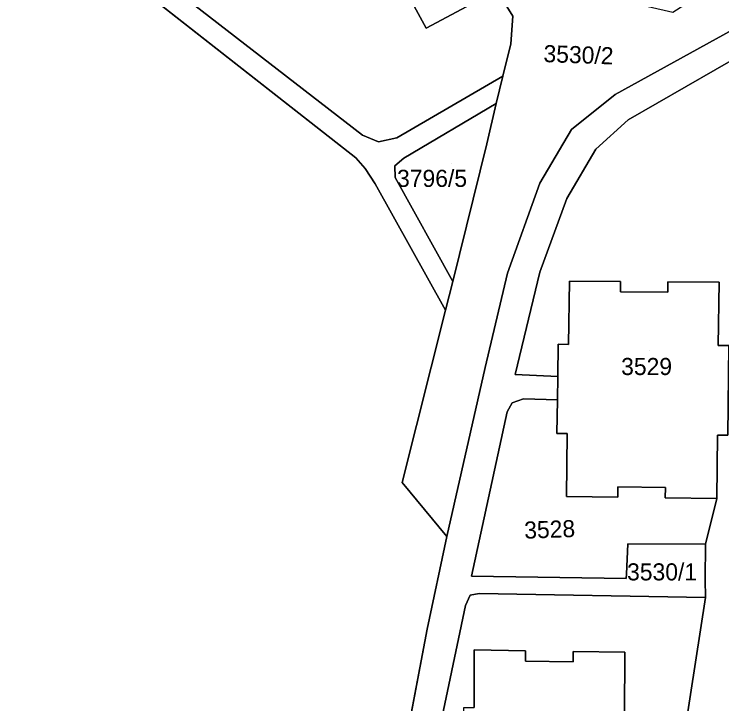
# Model space of a CAD drawing. Extents: x -262715 to -259381, y -1237238 to -1231182.
# Drawn here: x -261574 to -261491.3, y -1235699.9 to -1235619.2 of the extents above; entities that cross this region are included whole.
import ezdxf

# ---------------------------------------------------------------- set-up
doc = ezdxf.new("R2010")
doc.units = 0
for name, color, linetype in [('body_kn', 7, 'Continuous'), ('kladpar_druhypozemkov', 7, 'Continuous'), ('kladpar_hranice', 7, 'Continuous'), ('kladpar_parcelnecisla', 7, 'Continuous'), ('kladpar_plochy', 7, 'Continuous')]:
    doc.layers.add(name, color=color, linetype=linetype)

msp = doc.modelspace()

# ---------------------------------------------------------------- linework, layer by layer
at = {"layer": 'body_kn'}
for p, q in [((-261515.75, -1235619.43), (-261515.75, -1235619.43)), ((-261525.88, -1235620.85), (-261525.88, -1235620.85)), ((-261516, -1235622.66), (-261516, -1235622.66)), ((-261516.92, -1235626.44), (-261516.92, -1235626.44)), ((-261516.92, -1235626.44), (-261516.92, -1235626.44)), ((-261503.77, -1235628.58), (-261503.77, -1235628.58)), ((-261517.7, -1235629.65), (-261517.7, -1235629.65)), ((-261517.7, -1235629.65), (-261517.7, -1235629.65)), ((-261502.26, -1235631.54), (-261502.26, -1235631.54)), ((-261508.89, -1235632.68), (-261508.89, -1235632.68)), ((-261533.33, -1235633.33), (-261533.33, -1235633.33)), ((-261531.45, -1235634.13), (-261531.45, -1235634.13)), ((-261529.31, -1235633.67), (-261529.31, -1235633.67)), ((-261518.78, -1235634.37), (-261518.78, -1235634.37)), ((-261506.06, -1235634.99), (-261506.06, -1235634.99)), ((-261534.11, -1235635.98), (-261534.11, -1235635.98)), ((-261528.47, -1235636.03), (-261528.47, -1235636.03)), ((-261532.99, -1235637.25), (-261532.99, -1235637.25)), ((-261529.54, -1235636.92), (-261529.54, -1235636.92)), ((-261529.52, -1235638.29), (-261529.52, -1235638.29)), ((-261531.84, -1235639.05), (-261531.84, -1235639.05)), ((-261512.59, -1235638.96), (-261512.59, -1235638.96)), ((-261509.42, -1235640.75), (-261509.42, -1235640.75)), ((-261516.37, -1235649.47), (-261516.37, -1235649.47)), ((-261512.58, -1235649.38), (-261512.58, -1235649.38)), ((-261522.78, -1235650.45), (-261522.78, -1235650.45)), ((-261509.14, -1235650.44), (-261509.14, -1235650.44)), ((-261503.16, -1235650.47), (-261503.16, -1235650.47)), ((-261497.63, -1235650.5), (-261497.63, -1235650.5)), ((-261491.64, -1235650.53), (-261491.64, -1235650.53)), ((-261491.64, -1235650.53), (-261491.64, -1235650.53)), ((-261503.16, -1235651.68), (-261503.16, -1235651.68)), ((-261497.63, -1235651.71), (-261497.63, -1235651.71)), ((-261523.61, -1235653.8), (-261523.61, -1235653.8)), ((-261510.45, -1235657.79), (-261510.45, -1235657.79)), ((-261509.24, -1235657.81), (-261509.24, -1235657.81)), ((-261491.73, -1235657.94), (-261491.73, -1235657.94)), ((-261518.99, -1235660.5), (-261518.99, -1235660.5)), ((-261515.48, -1235661.33), (-261515.48, -1235661.33)), ((-261510.5, -1235661.59), (-261510.5, -1235661.59)), ((-261515.83, -1235664.64), (-261515.83, -1235664.64)), ((-261514.51, -1235664.2), (-261514.51, -1235664.2)), ((-261510.54, -1235664.31), (-261510.54, -1235664.31)), ((-261516.42, -1235665.71), (-261516.42, -1235665.71)), ((-261510.59, -1235668.23), (-261510.59, -1235668.23)), ((-261509.38, -1235668.25), (-261509.38, -1235668.25)), ((-261491.84, -1235668.42), (-261491.84, -1235668.42)), ((-261528.67, -1235673.96), (-261528.67, -1235673.96)), ((-261503.46, -1235674.49), (-261503.46, -1235674.49)), ((-261497.92, -1235674.55), (-261497.92, -1235674.55)), ((-261509.48, -1235675.62), (-261509.48, -1235675.62)), ((-261503.47, -1235675.7), (-261503.47, -1235675.7)), ((-261497.93, -1235675.76), (-261497.93, -1235675.76)), ((-261491.92, -1235675.83), (-261491.92, -1235675.83)), ((-261491.92, -1235675.83), (-261491.92, -1235675.83)), ((-261523.47, -1235680.3), (-261523.47, -1235680.3)), ((-261502.32, -1235681.13), (-261502.32, -1235681.13)), ((-261493.23, -1235681.19), (-261493.23, -1235681.19)), ((-261502.47, -1235684.67), (-261502.47, -1235684.67)), ((-261520.59, -1235684.91), (-261520.59, -1235684.91)), ((-261502.49, -1235685.19), (-261502.49, -1235685.19)), ((-261493.28, -1235685.33), (-261493.28, -1235685.33)), ((-261520.73, -1235687.16), (-261520.73, -1235687.16)), ((-261519.69, -1235686.96), (-261519.69, -1235686.96)), ((-261493.21, -1235687.43), (-261493.21, -1235687.43)), ((-261493.21, -1235687.43), (-261493.21, -1235687.43)), ((-261521.29, -1235688.37), (-261521.29, -1235688.37)), ((-261525.77, -1235691.13), (-261525.77, -1235691.13)), ((-261520.27, -1235693.54), (-261520.27, -1235693.54)), ((-261514.25, -1235693.64), (-261514.25, -1235693.64)), ((-261508.69, -1235693.72), (-261508.69, -1235693.72)), ((-261502.67, -1235693.82), (-261502.67, -1235693.82)), ((-261502.67, -1235693.82), (-261502.67, -1235693.82)), ((-261514.27, -1235694.85), (-261514.27, -1235694.85)), ((-261508.71, -1235694.94), (-261508.71, -1235694.94))]:
    msp.add_line(p, q, dxfattribs=at)
at = {"layer": 'kladpar_druhypozemkov'}
for p, q in [((-261507.16, -1235623.05), (-261507.16, -1235623.05)), ((-261522.92, -1235636.7), (-261522.92, -1235636.7)), ((-261499.74, -1235658.51), (-261499.74, -1235658.51)), ((-261511.61, -1235678.69), (-261511.61, -1235678.69)), ((-261497.71, -1235683.07), (-261497.71, -1235683.07))]:
    msp.add_line(p, q, dxfattribs=at)
at = {"layer": 'kladpar_hranice'}
for points in [[(-261599.49, -1235581.88), (-261569.69, -1235605.13), (-261569.04, -1235604.04), (-261565.02, -1235606.46), (-261564.95, -1235608.82), (-261533.33, -1235633.33), (-261531.45, -1235634.13), (-261529.31, -1235633.67), (-261516.92, -1235626.44)], [(-261516.92, -1235626.44), (-261517.7, -1235629.65), (-261528.47, -1235636.03), (-261529.54, -1235636.92), (-261529.52, -1235638.29), (-261522.78, -1235650.45), (-261523.61, -1235653.8), (-261531.84, -1235639.05), (-261532.99, -1235637.25), (-261534.11, -1235635.98), (-261599.67, -1235584.6)], [(-261599.67, -1235584.6), (-261534.11, -1235635.98), (-261532.99, -1235637.25), (-261531.84, -1235639.05), (-261523.61, -1235653.8), (-261528.67, -1235673.96), (-261523.47, -1235680.3), (-261525.77, -1235691.13), (-261529.9, -1235712.92), (-261530.15, -1235714.49), (-261534.93, -1235724.95), (-261542.63, -1235735.74), (-261559.12, -1235754.12), (-261578.73, -1235770.3)], [(-261522.62, -1235592.63), (-261516.9, -1235604.73), (-261519.53, -1235606.07), (-261522.42, -1235600.96), (-261533.48, -1235606.83), (-261525.88, -1235620.85), (-261517.63, -1235616.4), (-261515.75, -1235619.43), (-261516, -1235622.66), (-261516.92, -1235626.44), (-261529.31, -1235633.67), (-261531.45, -1235634.13), (-261533.33, -1235633.33), (-261564.95, -1235608.82), (-261565.02, -1235606.46), (-261555.56, -1235612.17), (-261540.84, -1235603.28), (-261522.62, -1235592.63)], [(-261516.9, -1235604.73), (-261511.87, -1235613.28), (-261517.63, -1235616.4), (-261525.88, -1235620.85), (-261533.48, -1235606.83), (-261522.42, -1235600.96), (-261519.53, -1235606.07), (-261516.9, -1235604.73)], [(-261490.07, -1235621.03), (-261503.77, -1235628.58), (-261508.89, -1235632.68), (-261512.59, -1235638.96), (-261516.37, -1235649.47), (-261518.99, -1235660.5), (-261523.47, -1235680.3), (-261528.67, -1235673.96), (-261523.61, -1235653.8), (-261522.78, -1235650.45), (-261518.78, -1235634.37), (-261517.7, -1235629.65), (-261516.92, -1235626.44), (-261516, -1235622.66), (-261515.75, -1235619.43), (-261517.63, -1235616.4), (-261511.87, -1235613.28), (-261507.23, -1235610.78), (-261506.84, -1235611.45), (-261505.54, -1235613.69), (-261501.9, -1235617.28), (-261499.93, -1235618.3), (-261497.05, -1235618.96), (-261470.35, -1235601.84)], [(-261529.9, -1235712.92), (-261525.77, -1235691.13), (-261523.47, -1235680.3), (-261518.99, -1235660.5), (-261516.37, -1235649.47), (-261512.59, -1235638.96), (-261508.89, -1235632.68), (-261503.77, -1235628.58), (-261490.07, -1235621.03), (-261488.56, -1235619.47), (-261487.14, -1235622.39), (-261479.46, -1235635.47), (-261478.19, -1235637.62), (-261470.76, -1235650.89), (-261469.69, -1235652.98), (-261462.51, -1235665.86), (-261461.06, -1235668.14), (-261460.33, -1235669.72), (-261458.35, -1235674.67), (-261456.2, -1235678.53), (-261455.02, -1235680.71), (-261447.7, -1235693.9), (-261446.77, -1235695.95), (-261442.12, -1235704.15)], [(-261488.69, -1235623.75), (-261502.26, -1235631.54), (-261506.06, -1235634.99), (-261509.42, -1235640.75), (-261512.58, -1235649.38), (-261515.48, -1235661.33), (-261510.5, -1235661.59), (-261510.54, -1235664.31), (-261514.51, -1235664.2), (-261515.83, -1235664.64), (-261516.42, -1235665.71), (-261520.59, -1235684.91), (-261502.49, -1235685.19), (-261502.47, -1235684.67), (-261502.32, -1235681.13), (-261493.23, -1235681.19), (-261493.28, -1235685.33), (-261493.21, -1235687.43), (-261519.69, -1235686.96), (-261520.73, -1235687.16), (-261521.29, -1235688.37), (-261524.51, -1235703.75)], [(-261497.83, -1235717.16), (-261493.21, -1235687.43), (-261493.28, -1235685.33), (-261493.23, -1235681.19), (-261491.92, -1235675.83), (-261491.84, -1235668.42), (-261490.63, -1235668.44), (-261490.51, -1235657.95), (-261491.73, -1235657.94), (-261491.64, -1235650.53), (-261497.63, -1235650.5), (-261497.63, -1235651.71), (-261503.16, -1235651.68), (-261503.16, -1235650.47), (-261509.14, -1235650.44), (-261509.24, -1235657.81), (-261510.45, -1235657.79), (-261510.5, -1235661.59), (-261515.48, -1235661.33), (-261512.58, -1235649.38), (-261509.42, -1235640.75), (-261506.06, -1235634.99), (-261502.26, -1235631.54), (-261488.69, -1235623.75)], [(-261517.7, -1235629.65), (-261518.78, -1235634.37), (-261522.78, -1235650.45), (-261529.52, -1235638.29), (-261529.54, -1235636.92), (-261528.47, -1235636.03), (-261517.7, -1235629.65)], [(-261491.64, -1235650.53), (-261491.73, -1235657.94), (-261490.51, -1235657.95), (-261490.63, -1235668.44), (-261491.84, -1235668.42), (-261491.92, -1235675.83), (-261497.93, -1235675.76), (-261497.92, -1235674.55), (-261503.46, -1235674.49), (-261503.47, -1235675.7), (-261509.48, -1235675.62), (-261509.38, -1235668.25), (-261510.59, -1235668.23), (-261510.54, -1235664.31), (-261510.5, -1235661.59), (-261510.45, -1235657.79), (-261509.24, -1235657.81), (-261509.14, -1235650.44), (-261503.16, -1235650.47), (-261503.16, -1235651.68), (-261497.63, -1235651.71), (-261497.63, -1235650.5), (-261491.64, -1235650.53)], [(-261491.92, -1235675.83), (-261493.23, -1235681.19), (-261502.32, -1235681.13), (-261502.47, -1235684.67), (-261502.49, -1235685.19), (-261520.59, -1235684.91), (-261516.42, -1235665.71), (-261515.83, -1235664.64), (-261514.51, -1235664.2), (-261510.54, -1235664.31), (-261510.59, -1235668.23), (-261509.38, -1235668.25), (-261509.48, -1235675.62), (-261503.47, -1235675.7), (-261503.46, -1235674.49), (-261497.92, -1235674.55), (-261497.93, -1235675.76), (-261491.92, -1235675.83)], [(-261524.51, -1235703.75), (-261521.29, -1235688.37), (-261520.73, -1235687.16), (-261519.69, -1235686.96), (-261493.21, -1235687.43)], [(-261493.21, -1235687.43), (-261497.83, -1235717.16)], [(-261502.67, -1235693.82), (-261502.7, -1235701.18), (-261501.5, -1235701.18), (-261501.55, -1235711.61), (-261502.75, -1235711.6), (-261502.79, -1235718.99), (-261508.76, -1235718.68), (-261508.7, -1235717.47), (-261514.24, -1235717.19), (-261514.3, -1235718.39), (-261520.27, -1235718.08), (-261520.27, -1235710.74), (-261521.47, -1235710.74), (-261521.47, -1235707.24), (-261521.47, -1235704.74), (-261521.47, -1235700.27), (-261520.27, -1235700.27), (-261520.27, -1235693.54), (-261514.25, -1235693.64), (-261514.27, -1235694.85), (-261508.71, -1235694.94), (-261508.69, -1235693.72), (-261502.67, -1235693.82)], [(-261502.7, -1235701.18), (-261502.67, -1235693.82), (-261508.69, -1235693.72), (-261508.71, -1235694.94), (-261514.27, -1235694.85), (-261514.25, -1235693.64), (-261520.27, -1235693.54), (-261520.27, -1235700.27)]]:
    msp.add_lwpolyline(points, dxfattribs=at)
at = {"layer": 'kladpar_plochy'}
for p, q in [((-261599.67, -1235584.6), (-261534.11, -1235635.98)), ((-261534.11, -1235635.98), (-261532.99, -1235637.25)), ((-261532.99, -1235637.25), (-261531.84, -1235639.05)), ((-261531.84, -1235639.05), (-261523.61, -1235653.8)), ((-261523.61, -1235653.8), (-261528.67, -1235673.96)), ((-261528.67, -1235673.96), (-261523.47, -1235680.3)), ((-261523.47, -1235680.3), (-261525.77, -1235691.13)), ((-261525.77, -1235691.13), (-261529.9, -1235712.92))]:
    msp.add_line(p, q, dxfattribs=at)
for points in [[(-261599.49, -1235581.88), (-261569.69, -1235605.13), (-261569.04, -1235604.04), (-261565.02, -1235606.46), (-261564.95, -1235608.82), (-261533.33, -1235633.33), (-261531.45, -1235634.13), (-261529.31, -1235633.67), (-261516.92, -1235626.44), (-261517.7, -1235629.65), (-261528.47, -1235636.03), (-261529.54, -1235636.92), (-261529.52, -1235638.29), (-261522.78, -1235650.45), (-261523.61, -1235653.8), (-261531.84, -1235639.05), (-261532.99, -1235637.25), (-261534.11, -1235635.98), (-261599.67, -1235584.6)], [(-261490.07, -1235621.03), (-261503.77, -1235628.58), (-261508.89, -1235632.68), (-261512.59, -1235638.96), (-261516.37, -1235649.47), (-261518.99, -1235660.5), (-261523.47, -1235680.3), (-261528.67, -1235673.96), (-261523.61, -1235653.8), (-261522.78, -1235650.45), (-261518.78, -1235634.37), (-261517.7, -1235629.65), (-261516.92, -1235626.44), (-261516, -1235622.66), (-261515.75, -1235619.43), (-261517.63, -1235616.4), (-261511.87, -1235613.28), (-261507.23, -1235610.78), (-261506.84, -1235611.45), (-261505.54, -1235613.69), (-261501.9, -1235617.28), (-261499.93, -1235618.3), (-261497.05, -1235618.96), (-261470.35, -1235601.84)], [(-261529.9, -1235712.92), (-261525.77, -1235691.13), (-261523.47, -1235680.3), (-261518.99, -1235660.5), (-261516.37, -1235649.47), (-261512.59, -1235638.96), (-261508.89, -1235632.68), (-261503.77, -1235628.58), (-261490.07, -1235621.03), (-261488.56, -1235619.47), (-261487.14, -1235622.39), (-261479.46, -1235635.47), (-261478.19, -1235637.62), (-261470.76, -1235650.89), (-261469.69, -1235652.98), (-261462.51, -1235665.86), (-261461.06, -1235668.14), (-261460.33, -1235669.72), (-261458.35, -1235674.67), (-261456.2, -1235678.53), (-261455.02, -1235680.71), (-261447.7, -1235693.9), (-261446.77, -1235695.95), (-261442.12, -1235704.15)], [(-261488.69, -1235623.75), (-261502.26, -1235631.54), (-261506.06, -1235634.99), (-261509.42, -1235640.75), (-261512.58, -1235649.38), (-261515.48, -1235661.33), (-261510.5, -1235661.59), (-261510.54, -1235664.31), (-261514.51, -1235664.2), (-261515.83, -1235664.64), (-261516.42, -1235665.71), (-261520.59, -1235684.91), (-261502.49, -1235685.19), (-261502.47, -1235684.67), (-261502.32, -1235681.13), (-261493.23, -1235681.19), (-261493.28, -1235685.33), (-261493.21, -1235687.43), (-261519.69, -1235686.96), (-261520.73, -1235687.16), (-261521.29, -1235688.37), (-261524.51, -1235703.75)], [(-261490.51, -1235657.95), (-261491.73, -1235657.94), (-261491.64, -1235650.53), (-261497.63, -1235650.5), (-261497.63, -1235651.71), (-261503.16, -1235651.68), (-261503.16, -1235650.47), (-261509.14, -1235650.44), (-261509.24, -1235657.81), (-261510.45, -1235657.79), (-261510.5, -1235661.59), (-261515.48, -1235661.33), (-261512.58, -1235649.38), (-261509.42, -1235640.75), (-261506.06, -1235634.99), (-261502.26, -1235631.54), (-261488.69, -1235623.75)], [(-261497.83, -1235717.16), (-261493.21, -1235687.43), (-261493.28, -1235685.33), (-261493.23, -1235681.19), (-261491.92, -1235675.83), (-261491.84, -1235668.42), (-261490.63, -1235668.44)], [(-261524.51, -1235703.75), (-261521.29, -1235688.37), (-261520.73, -1235687.16), (-261519.69, -1235686.96), (-261493.21, -1235687.43), (-261497.83, -1235717.16)], [(-261502.7, -1235701.18), (-261502.67, -1235693.82), (-261508.69, -1235693.72), (-261508.71, -1235694.94), (-261514.27, -1235694.85), (-261514.25, -1235693.64), (-261520.27, -1235693.54), (-261520.27, -1235700.27)]]:
    msp.add_lwpolyline(points, dxfattribs=at)
for points in [[(-261522.62, -1235592.63), (-261516.9, -1235604.73), (-261519.53, -1235606.07), (-261522.42, -1235600.96), (-261533.48, -1235606.83), (-261525.88, -1235620.85), (-261517.63, -1235616.4), (-261515.75, -1235619.43), (-261516, -1235622.66), (-261516.92, -1235626.44), (-261529.31, -1235633.67), (-261531.45, -1235634.13), (-261533.33, -1235633.33), (-261564.95, -1235608.82), (-261565.02, -1235606.46), (-261555.56, -1235612.17), (-261540.84, -1235603.28)], [(-261516.9, -1235604.73), (-261511.87, -1235613.28), (-261517.63, -1235616.4), (-261525.88, -1235620.85), (-261533.48, -1235606.83), (-261522.42, -1235600.96), (-261519.53, -1235606.07)], [(-261517.7, -1235629.65), (-261518.78, -1235634.37), (-261522.78, -1235650.45), (-261529.52, -1235638.29), (-261529.54, -1235636.92), (-261528.47, -1235636.03)], [(-261491.64, -1235650.53), (-261491.73, -1235657.94), (-261490.51, -1235657.95), (-261490.63, -1235668.44), (-261491.84, -1235668.42), (-261491.92, -1235675.83), (-261497.93, -1235675.76), (-261497.92, -1235674.55), (-261503.46, -1235674.49), (-261503.47, -1235675.7), (-261509.48, -1235675.62), (-261509.38, -1235668.25), (-261510.59, -1235668.23), (-261510.54, -1235664.31), (-261510.5, -1235661.59), (-261510.45, -1235657.79), (-261509.24, -1235657.81), (-261509.14, -1235650.44), (-261503.16, -1235650.47), (-261503.16, -1235651.68), (-261497.63, -1235651.71), (-261497.63, -1235650.5)], [(-261491.92, -1235675.83), (-261493.23, -1235681.19), (-261502.32, -1235681.13), (-261502.47, -1235684.67), (-261502.49, -1235685.19), (-261520.59, -1235684.91), (-261516.42, -1235665.71), (-261515.83, -1235664.64), (-261514.51, -1235664.2), (-261510.54, -1235664.31), (-261510.59, -1235668.23), (-261509.38, -1235668.25), (-261509.48, -1235675.62), (-261503.47, -1235675.7), (-261503.46, -1235674.49), (-261497.92, -1235674.55), (-261497.93, -1235675.76)], [(-261502.67, -1235693.82), (-261502.7, -1235701.18), (-261501.5, -1235701.18), (-261501.55, -1235711.61), (-261502.75, -1235711.6), (-261502.79, -1235718.99), (-261508.76, -1235718.68), (-261508.7, -1235717.47), (-261514.24, -1235717.19), (-261514.3, -1235718.39), (-261520.27, -1235718.08), (-261520.27, -1235710.74), (-261521.47, -1235710.74), (-261521.47, -1235707.24), (-261521.47, -1235704.74), (-261521.47, -1235700.27), (-261520.27, -1235700.27), (-261520.27, -1235693.54), (-261514.25, -1235693.64), (-261514.27, -1235694.85), (-261508.71, -1235694.94), (-261508.69, -1235693.72)]]:
    msp.add_lwpolyline(points, close=True, dxfattribs=at)

# ---------------------------------------------------------------- texts
at = {"layer": 'kladpar_parcelnecisla'}
for s, rotation, p in [('3530/2', 358, (-261512.19, -1235624.797)), ('3528', 2, (-261514.381, -1235680.547))]:
    msp.add_text(s, height=2, rotation=rotation, dxfattribs=at).set_placement(p)
for s, p in [('3796/5', (-261529.28, -1235639.4)), ('3529', (-261503.084, -1235661.4)), ('3530/1', (-261502.392, -1235685.42))]:
    msp.add_text(s, height=2, dxfattribs=at).set_placement(p)

doc.saveas('drawing.dxf')
